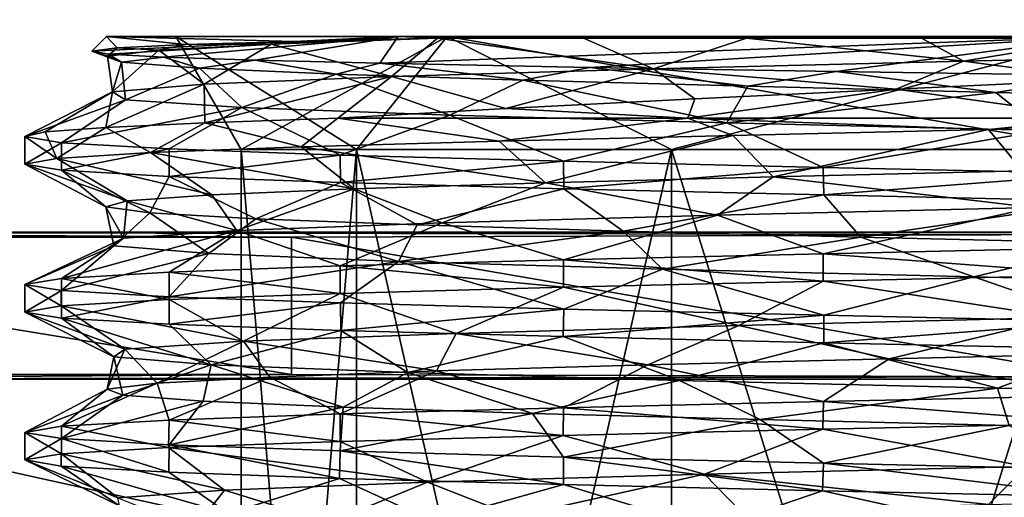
# Model space of a CAD drawing. Header units: metres. Extents: x -205 to 205, y -82 to 82.
# Tile 320 of 426: x 117.73 to 129.79, y -33.25 to -27.39. Entities that reach past the tile are written whole.
import ezdxf

# ---------------------------------------------------------------- set-up
doc = ezdxf.new("R2010")
doc.units = ezdxf.units.M
doc.layers.add('solid_PRT0003', color=7, linetype='CONTINUOUS')

msp = doc.modelspace()

# ---------------------------------------------------------------- linework, layer by layer
at = {"layer": 'solid_PRT0003'}
for points in [[(0, -75), (0, 75), (200, 75)], [(200, -75), (0, -75), (200, 75)], [(88.489235, -37.5, 108.5), (173.489243, 37.5, 108.5), (88.489235, 37.5, 108.5)], [(88.489235, -37.5, 108.5), (173.489243, -37.5, 108.5), (173.489243, 37.5, 108.5)], [(172.061722, -37.5, 108.410858), (89.916756, -37.5, 108.410858), (89.916756, 37.5, 108.410858)], [(172.061722, 37.5, 108.410858), (172.061722, -37.5, 108.410858), (89.916756, 37.5, 108.410858)], [(120.910721, 14.265713, 6), (110.689232, 30, 6), (110.689232, -30, 6)], [(125.646461, 17, 6), (151.28923, -30, 6), (151.28923, 30, 6)], [(124.067619, 14.265637, 6), (151.28923, -30, 6), (125.646461, 17, 6)], [(120.910721, 14.265713, 6), (110.689232, -30, 6), (151.28923, -30, 6)], [(124.067619, 14.265637, 6), (120.910721, 14.265713, 6), (151.28923, -30, 6)], [(118.611343, -27.777817, 24.5), (118.789238, -27.599926, 24.5), (122.362534, -27.599926, 15.873298)], [(118.922462, -27.737877, 27.072546), (118.789238, -27.599926, 24.5), (118.611343, -27.777817, 24.5)], [(118.813683, -27.81518, 22.07214), (118.611343, -27.777817, 24.5), (122.362534, -27.599926, 15.873298)], [(122.96357, -27.599926, 16.474339), (122.362534, -27.599926, 15.873298), (118.789238, -27.599926, 24.5)], [(119.639236, -27.599926, 24.5), (118.789238, -27.599926, 24.5), (122.362534, -27.599926, 33.126701)], [(121.088806, -27.658016, 31.727884), (122.362534, -27.599926, 33.126701), (118.789238, -27.599926, 24.5)], [(122.96357, -27.599926, 16.474339), (118.789238, -27.599926, 24.5), (119.639236, -27.599926, 24.5)], [(119.7612, -27.698025, 29.517414), (118.789238, -27.599926, 24.5), (118.922462, -27.737877, 27.072546)], [(121.088806, -27.658016, 31.727884), (118.789238, -27.599926, 24.5), (119.7612, -27.698025, 29.517414)], [(119.488564, -27.852482, 19.724983), (118.813683, -27.81518, 22.07214), (122.362534, -27.599926, 15.873298)], [(120.611443, -27.889771, 17.550354), (119.488564, -27.852482, 19.724983), (122.362534, -27.599926, 15.873298)], [(122.96357, -27.599926, 32.525661), (119.639236, -27.599926, 24.5), (122.362534, -27.599926, 33.126701)], [(120.439232, -28.985565, 24.5), (119.639236, -27.599926, 24.5), (122.96357, -27.599926, 32.525661)], [(121.852669, -28.985565, 19.225), (122.96357, -27.599926, 16.474339), (119.639236, -27.599926, 24.5)], [(121.852669, -28.985565, 19.225), (119.639236, -27.599926, 24.5), (120.439232, -28.985565, 24.5)], [(121.852669, -28.985565, 29.775), (120.439232, -28.985565, 24.5), (122.96357, -27.599926, 32.525661)], [(122.140999, -27.927147, 15.632083), (120.611443, -27.889771, 17.550354), (122.362534, -27.599926, 15.873298)], [(120.806389, -27.691874, 31.251987), (122.84507, -27.618097, 33.608036), (121.088806, -27.658016, 31.727884)], [(122.281334, -28.090014, 33.070206), (122.84507, -27.618097, 33.608036), (120.806389, -27.691874, 31.251987)], [(122.84507, -27.618097, 33.608036), (122.362534, -27.599926, 33.126701), (121.088806, -27.658016, 31.727884)], [(125.714233, -28.985565, 33.636566), (121.852669, -28.985565, 29.775), (122.96357, -27.599926, 32.525661)], [(121.852669, -28.985565, 19.225), (125.714233, -28.985565, 15.363432), (122.96357, -27.599926, 16.474339)], [(122.140999, -27.927147, 15.632083), (122.362534, -27.599926, 15.873298), (130.989243, -27.599926, 12.3)], [(124.711617, -27.976822, 13.601842), (122.140999, -27.927147, 15.632083), (130.989243, -27.599926, 12.3)], [(125.49192, -27.995703, 35.41116), (122.84507, -27.618097, 33.608036), (122.281334, -28.090014, 33.070206)], [(130.989243, -27.599926, 13.15), (130.989243, -27.599926, 12.3), (122.362534, -27.599926, 15.873298)], [(122.96357, -27.599926, 16.474339), (130.989243, -27.599926, 13.15), (122.362534, -27.599926, 15.873298)], [(130.989243, -27.599926, 35.849998), (122.362534, -27.599926, 33.126701), (130.989243, -27.599926, 36.700001)], [(130.989243, -27.618097, 36.718174), (130.989243, -27.599926, 36.700001), (122.362534, -27.599926, 33.126701)], [(130.989243, -27.599926, 35.849998), (122.96357, -27.599926, 32.525661), (122.362534, -27.599926, 33.126701)], [(124.632271, -27.617624, 34.933655), (122.362534, -27.599926, 33.126701), (122.84507, -27.618097, 33.608036)], [(126.632294, -27.618076, 35.914917), (122.362534, -27.599926, 33.126701), (124.632271, -27.617624, 34.933655)], [(128.776535, -27.617605, 36.515644), (122.362534, -27.599926, 33.126701), (126.632294, -27.618076, 35.914917)], [(130.989243, -27.618097, 36.718174), (122.362534, -27.599926, 33.126701), (128.776535, -27.617605, 36.515644)], [(124.632271, -27.617624, 34.933655), (122.84507, -27.618097, 33.608036), (125.49192, -27.995703, 35.41116)], [(125.714233, -28.985565, 33.636566), (122.96357, -27.599926, 32.525661), (130.989243, -27.599926, 35.849998)], [(130.989243, -28.985565, 13.95), (130.989243, -27.599926, 13.15), (122.96357, -27.599926, 16.474339)], [(125.714233, -28.985565, 15.363432), (130.989243, -28.985565, 13.95), (122.96357, -27.599926, 16.474339)], [(126.632294, -27.618076, 35.914917), (124.632271, -27.617624, 34.933655), (125.49192, -27.995703, 35.41116)], [(127.728958, -28.026436, 12.301666), (124.711617, -27.976822, 13.601842), (130.989243, -27.599926, 12.3)], [(126.632294, -27.618076, 35.914917), (125.49192, -27.995703, 35.41116), (129.288345, -27.901285, 36.598732)], [(130.989243, -28.985565, 35.049999), (125.714233, -28.985565, 33.636566), (130.989243, -27.599926, 35.849998)], [(128.776535, -27.617605, 36.515644), (126.632294, -27.618076, 35.914917), (129.288345, -27.901285, 36.598732)], [(130.989243, -28.076071, 11.823853), (127.728958, -28.026436, 12.301666), (130.989243, -27.599926, 12.3)], [(130.989243, -27.618097, 36.718174), (128.776535, -27.617605, 36.515644), (129.288345, -27.901285, 36.598732)], [(130.989243, -27.618097, 36.718174), (129.288345, -27.901285, 36.598732), (133.268112, -27.806793, 36.503269)], [(118.804611, -27.839788, 25.400364), (118.922462, -27.737877, 27.072546), (118.611343, -27.777817, 24.5)], [(118.804611, -27.839788, 25.400364), (119.430542, -27.765856, 28.458338), (118.922462, -27.737877, 27.072546)], [(119.430542, -27.765856, 28.458338), (119.7612, -27.698025, 29.517414), (118.922462, -27.737877, 27.072546)], [(119.430542, -27.765856, 28.458338), (120.806389, -27.691874, 31.251987), (119.7612, -27.698025, 29.517414)], [(119.989075, -28.184464, 29.817421), (120.806389, -27.691874, 31.251987), (119.430542, -27.765856, 28.458338)], [(120.806389, -27.691874, 31.251987), (121.088806, -27.658016, 31.727884), (119.7612, -27.698025, 29.517414)], [(122.281334, -28.090014, 33.070206), (120.806389, -27.691874, 31.251987), (119.989075, -28.184464, 29.817421)], [(118.974815, -27.913759, 22.277988), (118.611343, -27.777817, 24.5), (118.813683, -27.81518, 22.07214)], [(118.974815, -27.913759, 22.277988), (118.804611, -27.839788, 25.400364), (118.611343, -27.777817, 24.5)], [(118.863586, -28.278931, 25.999863), (119.430542, -27.765856, 28.458338), (118.804611, -27.839788, 25.400364)], [(118.863586, -28.278931, 25.999863), (118.804611, -27.839788, 25.400364), (118.974815, -27.913759, 22.277988)], [(118.974815, -27.913759, 22.277988), (118.813683, -27.81518, 22.07214), (119.488564, -27.852482, 19.724983)], [(119.989075, -28.184464, 29.817421), (119.430542, -27.765856, 28.458338), (118.863586, -28.278931, 25.999863)], [(119.931305, -27.987909, 19.303947), (118.974815, -27.913759, 22.277988), (119.488564, -27.852482, 19.724983)], [(119.931305, -27.987909, 19.303947), (119.488564, -27.852482, 19.724983), (120.611443, -27.889771, 17.550354)], [(130.989243, -28.124645, 37.22472), (133.268112, -27.806793, 36.503269), (129.288345, -27.901285, 36.598732)], [(118.863586, -28.278931, 25.999863), (118.974815, -27.913759, 22.277988), (119.02356, -28.373253, 22.029091)], [(119.02356, -28.373253, 22.029091), (118.974815, -27.913759, 22.277988), (119.931305, -27.987909, 19.303947)], [(121.605873, -28.061804, 16.675411), (119.931305, -27.987909, 19.303947), (120.611443, -27.889771, 17.550354)], [(121.605873, -28.061804, 16.675411), (120.611443, -27.889771, 17.550354), (122.140999, -27.927147, 15.632083)], [(123.892876, -28.135521, 14.554134), (121.605873, -28.061804, 16.675411), (122.140999, -27.927147, 15.632083)], [(123.892876, -28.135521, 14.554134), (122.140999, -27.927147, 15.632083), (124.711617, -27.976822, 13.601842)], [(126.64743, -28.209461, 13.079327), (123.892876, -28.135521, 14.554134), (124.711617, -27.976822, 13.601842)], [(126.64743, -28.209461, 13.079327), (124.711617, -27.976822, 13.601842), (127.728958, -28.026436, 12.301666)], [(128.462921, -28.244413, 37.093594), (129.288345, -27.901285, 36.598732), (125.49192, -27.995703, 35.41116)], [(128.462921, -28.244413, 37.093594), (130.989243, -28.124645, 37.22472), (129.288345, -27.901285, 36.598732)], [(119.02356, -28.373253, 22.029091), (119.931305, -27.987909, 19.303947), (120.4506, -28.467628, 18.317699)], [(120.4506, -28.467628, 18.317699), (119.931305, -27.987909, 19.303947), (121.605873, -28.061804, 16.675411)], [(122.281334, -28.090014, 33.070206), (119.989075, -28.184464, 29.817421), (119.994446, -28.656366, 31.80443)], [(122.281334, -28.090014, 33.070206), (119.994446, -28.656366, 31.80443), (121.623657, -28.600397, 33.801937)], [(120.4506, -28.467628, 18.317699), (121.605873, -28.061804, 16.675411), (122.9972, -28.562109, 15.258218)], [(122.9972, -28.562109, 15.258218), (121.605873, -28.061804, 16.675411), (123.892876, -28.135521, 14.554134)], [(123.683907, -28.481844, 35.352135), (122.281334, -28.090014, 33.070206), (121.623657, -28.600397, 33.801937)], [(123.683907, -28.481844, 35.352135), (125.49192, -27.995703, 35.41116), (122.281334, -28.090014, 33.070206)], [(123.683907, -28.481844, 35.352135), (125.996429, -28.362888, 36.462872), (125.49192, -27.995703, 35.41116)], [(125.996429, -28.362888, 36.462872), (128.462921, -28.244413, 37.093594), (125.49192, -27.995703, 35.41116)], [(129.687302, -28.283739, 12.351783), (126.64743, -28.209461, 13.079327), (127.728958, -28.026436, 12.301666)], [(129.687302, -28.283739, 12.351783), (127.728958, -28.026436, 12.301666), (130.989243, -28.076071, 11.823853)], [(132.809235, -28.357824, 12.418601), (129.687302, -28.283739, 12.351783), (130.989243, -28.076071, 11.823853)], [(119.989075, -28.184464, 29.817421), (118.784264, -28.712997, 29.527792), (119.994446, -28.656366, 31.80443)], [(119.989075, -28.184464, 29.817421), (118.863586, -28.278931, 25.999863), (118.784264, -28.712997, 29.527792)], [(122.9972, -28.562109, 15.258218), (123.892876, -28.135521, 14.554134), (126.389519, -28.656525, 13.180815)], [(126.389519, -28.656525, 13.180815), (123.892876, -28.135521, 14.554134), (126.64743, -28.209461, 13.079327)], [(126.389519, -28.656525, 13.180815), (126.64743, -28.209461, 13.079327), (129.687302, -28.283739, 12.351783)], [(128.462921, -28.244413, 37.093594), (130.989243, -28.599926, 37.700001), (130.989243, -28.124645, 37.22472)], [(118.863586, -28.278931, 25.999863), (117.789238, -28.825567, 24.5), (118.040085, -28.769207, 27.061171)], [(118.863586, -28.278931, 25.999863), (119.02356, -28.373253, 22.029091), (117.789238, -28.825567, 24.5)], [(118.863586, -28.278931, 25.999863), (118.040085, -28.769207, 27.061171), (118.784264, -28.712997, 29.527792)], [(128.462921, -28.244413, 37.093594), (125.914246, -28.599926, 36.685421), (130.989243, -28.599926, 37.700001)], [(125.996429, -28.362888, 36.462872), (125.914246, -28.599926, 36.685421), (128.462921, -28.244413, 37.093594)], [(126.389519, -28.656525, 13.180815), (129.687302, -28.283739, 12.351783), (130.265564, -28.750849, 12.303474)], [(130.265564, -28.750849, 12.303474), (129.687302, -28.283739, 12.351783), (132.809235, -28.357824, 12.418601)], [(119.02356, -28.373253, 22.029091), (118.238846, -28.901283, 21.084206), (117.789238, -28.825567, 24.5)], [(119.02356, -28.373253, 22.029091), (120.4506, -28.467628, 18.317699), (118.238846, -28.901283, 21.084206)], [(123.683907, -28.481844, 35.352135), (125.914246, -28.599926, 36.685421), (125.996429, -28.362888, 36.462872)], [(120.4506, -28.467628, 18.317699), (119.557404, -28.976725, 17.900517), (118.238846, -28.901283, 21.084206)], [(120.4506, -28.467628, 18.317699), (121.654984, -29.052475, 15.16663), (119.557404, -28.976725, 17.900517)], [(120.4506, -28.467628, 18.317699), (122.9972, -28.562109, 15.258218), (121.654984, -29.052475, 15.16663)], [(123.683907, -28.481844, 35.352135), (121.623657, -28.600397, 33.801937), (125.914246, -28.599926, 36.685421)], [(122.9972, -28.562109, 15.258218), (124.388153, -29.128151, 13.069091), (121.654984, -29.052475, 15.16663)], [(122.9972, -28.562109, 15.258218), (126.389519, -28.656525, 13.180815), (124.388153, -29.128151, 13.069091)], [(119.994446, -28.656366, 31.80443), (118.784264, -28.712997, 29.527792), (119.331963, -29.0228, 30.692575)], [(119.994446, -28.656366, 31.80443), (119.331963, -29.0228, 30.692575), (121.174873, -28.95237, 33.327133)], [(121.623657, -28.600397, 33.801937), (119.994446, -28.656366, 31.80443), (121.174873, -28.95237, 33.327133)], [(121.623657, -28.600397, 33.801937), (121.174873, -28.95237, 33.327133), (123.599792, -28.881859, 35.437832)], [(125.914246, -28.599926, 36.685421), (121.623657, -28.600397, 33.801937), (123.599792, -28.881859, 35.437832)], [(125.914246, -28.599926, 36.685421), (123.599792, -28.881859, 35.437832), (126.463036, -28.811293, 36.899738)], [(126.389519, -28.656525, 13.180815), (127.571892, -29.203598, 11.75003), (124.388153, -29.128151, 13.069091)], [(125.914246, -28.599926, 36.685421), (126.463036, -28.811293, 36.899738), (129.595047, -28.740757, 37.626167)], [(130.989243, -28.599926, 37.700001), (125.914246, -28.599926, 36.685421), (129.595047, -28.740757, 37.626167)], [(126.389519, -28.656525, 13.180815), (130.265564, -28.750849, 12.303474), (127.571892, -29.203598, 11.75003)], [(130.989243, -28.599926, 37.700001), (129.595047, -28.740757, 37.626167), (132.809311, -28.670309, 37.573917)], [(130.012772, -29.244501, 36.678947), (132.809311, -28.670309, 37.573917), (129.595047, -28.740757, 37.626167)], [(118.040085, -28.769207, 27.061171), (117.789238, -28.825567, 24.5), (118.180756, -29.093222, 27.691072)], [(117.789238, -28.825567, 24.5), (117.789238, -29.163853, 24.5), (118.180756, -29.093222, 27.691072)], [(117.789238, -28.825567, 24.5), (118.238846, -28.901283, 21.084206), (117.789238, -29.163853, 24.5)], [(118.784264, -28.712997, 29.527792), (118.040085, -28.769207, 27.061171), (118.180756, -29.093222, 27.691072)], [(118.784264, -28.712997, 29.527792), (118.180756, -29.093222, 27.691072), (119.331963, -29.0228, 30.692575)], [(124.167068, -29.392698, 34.635628), (126.463036, -28.811293, 36.899738), (123.599792, -28.881859, 35.437832)], [(124.167068, -29.392698, 34.635628), (126.956345, -29.318535, 36.033329), (126.463036, -28.811293, 36.899738)], [(126.956345, -29.318535, 36.033329), (129.595047, -28.740757, 37.626167), (126.463036, -28.811293, 36.899738)], [(126.956345, -29.318535, 36.033329), (130.012772, -29.244501, 36.678947), (129.595047, -28.740757, 37.626167)], [(130.265564, -28.750849, 12.303474), (130.989304, -29.279081, 11.3), (127.571892, -29.203598, 11.75003)], [(118.238846, -28.901283, 21.084206), (118.239319, -29.239376, 21.082458), (117.789238, -29.163853, 24.5)], [(118.238846, -28.901283, 21.084206), (119.557404, -28.976725, 17.900517), (118.239319, -29.239376, 21.082458)], [(124.167068, -29.392698, 34.635628), (123.599792, -28.881859, 35.437832), (121.174873, -28.95237, 33.327133)], [(120.080017, -29.540077, 30.001966), (119.331963, -29.0228, 30.692575), (118.180756, -29.093222, 27.691072)], [(119.557404, -28.976725, 17.900517), (119.558807, -29.315031, 17.898083), (118.239319, -29.239376, 21.082458)], [(121.826378, -29.466497, 32.581814), (121.174873, -28.95237, 33.327133), (119.331963, -29.0228, 30.692575)], [(120.080017, -29.540077, 30.001966), (121.826378, -29.466497, 32.581814), (119.331963, -29.0228, 30.692575)], [(119.557404, -28.976725, 17.900517), (121.654984, -29.052475, 15.16663), (119.558807, -29.315031, 17.898083)], [(121.654984, -29.052475, 15.16663), (121.657616, -29.390671, 15.164002), (119.558807, -29.315031, 17.898083)], [(120.439232, -45.910858, 24.5), (120.439232, -28.985565, 24.5), (121.852669, -28.985565, 29.775)], [(121.852654, -45.910858, 19.225029), (121.852669, -28.985565, 19.225), (120.439232, -28.985565, 24.5)], [(121.852654, -45.910858, 19.225029), (120.439232, -28.985565, 24.5), (120.439232, -45.910858, 24.5)], [(120.439232, -45.910858, 24.5), (121.852669, -28.985565, 29.775), (121.852654, -45.910858, 29.774971)], [(121.826378, -29.466497, 32.581814), (124.167068, -29.392698, 34.635628), (121.174873, -28.95237, 33.327133)], [(121.654984, -29.052475, 15.16663), (124.388153, -29.128151, 13.069091), (121.657616, -29.390671, 15.164002)], [(121.852654, -45.910858, 29.774971), (121.852669, -28.985565, 29.775), (125.714233, -28.985565, 33.636566)], [(121.852654, -45.910858, 29.774971), (125.714233, -28.985565, 33.636566), (125.714264, -45.910858, 33.636581)], [(125.714264, -45.910858, 15.363419), (121.852669, -28.985565, 19.225), (121.852654, -45.910858, 19.225029)], [(125.714264, -45.910858, 15.363419), (125.714233, -28.985565, 15.363432), (121.852669, -28.985565, 19.225)], [(125.714264, -45.910858, 33.636581), (125.714233, -28.985565, 33.636566), (130.989243, -28.985565, 35.049999)], [(130.989243, -45.910858, 13.95), (130.989243, -28.985565, 13.95), (125.714233, -28.985565, 15.363432)], [(130.989243, -45.910858, 13.95), (125.714233, -28.985565, 15.363432), (125.714264, -45.910858, 15.363419)], [(125.714264, -45.910858, 33.636581), (130.989243, -28.985565, 35.049999), (130.989243, -45.910858, 35.049999)], [(119.04213, -29.614054, 27.058464), (118.180756, -29.093222, 27.691072), (117.789238, -29.163853, 24.5)], [(118.784187, -29.688211, 23.944527), (119.04213, -29.614054, 27.058464), (117.789238, -29.163853, 24.5)], [(118.239319, -29.239376, 21.082458), (118.784187, -29.688211, 23.944527), (117.789238, -29.163853, 24.5)], [(119.04213, -29.614054, 27.058464), (120.080017, -29.540077, 30.001966), (118.180756, -29.093222, 27.691072)], [(124.388153, -29.128151, 13.069091), (124.392998, -29.466257, 13.066294), (121.657616, -29.390671, 15.164002)], [(124.388153, -29.128151, 13.069091), (127.571892, -29.203598, 11.75003), (124.392998, -29.466257, 13.066294)], [(118.239319, -29.239376, 21.082458), (119.323654, -29.762135, 20.868149), (118.784187, -29.688211, 23.944527)], [(118.239319, -29.239376, 21.082458), (119.558807, -29.315031, 17.898083), (119.323654, -29.762135, 20.868149)], [(127.571892, -29.203598, 11.75003), (127.578247, -29.541817, 11.748328), (124.392998, -29.466257, 13.066294)], [(130.145279, -29.69492, 36.688892), (130.012772, -29.244501, 36.678947), (126.956345, -29.318535, 36.033329)], [(127.571892, -29.203598, 11.75003), (130.989304, -29.279081, 11.3), (127.578247, -29.541817, 11.748328)], [(130.989304, -29.279081, 11.3), (130.995743, -29.617371, 11.300001), (127.578247, -29.541817, 11.748328)], [(119.558807, -29.315031, 17.898083), (120.622337, -29.835892, 18.033846), (119.323654, -29.762135, 20.868149)], [(119.558807, -29.315031, 17.898083), (121.657616, -29.390671, 15.164002), (120.622337, -29.835892, 18.033846)], [(121.657616, -29.390671, 15.164002), (122.596237, -29.909971, 15.621158), (120.622337, -29.835892, 18.033846)], [(121.657616, -29.390671, 15.164002), (124.392998, -29.466257, 13.066294), (122.596237, -29.909971, 15.621158)], [(122.901634, -29.88381, 33.658298), (124.167068, -29.392698, 34.635628), (121.826378, -29.466497, 32.581814)], [(126.274727, -29.78933, 35.771935), (124.167068, -29.392698, 34.635628), (122.901634, -29.88381, 33.658298)], [(126.274727, -29.78933, 35.771935), (126.956345, -29.318535, 36.033329), (124.167068, -29.392698, 34.635628)], [(130.145279, -29.69492, 36.688892), (126.956345, -29.318535, 36.033329), (126.274727, -29.78933, 35.771935)], [(120.389221, -29.978184, 30.576397), (120.080017, -29.540077, 30.001966), (119.04213, -29.614054, 27.058464)], [(120.389221, -29.978184, 30.576397), (121.826378, -29.466497, 32.581814), (120.080017, -29.540077, 30.001966)], [(122.901634, -29.88381, 33.658298), (121.826378, -29.466497, 32.581814), (120.389221, -29.978184, 30.576397)], [(124.392998, -29.466257, 13.066294), (125.12056, -29.984051, 13.784106), (122.596237, -29.909971, 15.621158)], [(124.392998, -29.466257, 13.066294), (127.578247, -29.541817, 11.748328), (125.12056, -29.984051, 13.784106)], [(127.578247, -29.541817, 11.748328), (128.033066, -30.057955, 12.645035), (125.12056, -29.984051, 13.784106)], [(127.578247, -29.541817, 11.748328), (130.995743, -29.617371, 11.300001), (128.033066, -30.057955, 12.645035)], [(118.999947, -30.072504, 26.853268), (119.04213, -29.614054, 27.058464), (118.784187, -29.688211, 23.944527)], [(120.389221, -29.978184, 30.576397), (119.04213, -29.614054, 27.058464), (118.999947, -30.072504, 26.853268)], [(130.995743, -29.617371, 11.300001), (131.136856, -30.131868, 12.282757), (128.033066, -30.057955, 12.645035)], [(118.879807, -30.166967, 22.87516), (118.784187, -29.688211, 23.944527), (119.323654, -29.762135, 20.868149)], [(118.999947, -30.072504, 26.853268), (118.784187, -29.688211, 23.944527), (118.879807, -30.166967, 22.87516)], [(118.879807, -30.166967, 22.87516), (119.323654, -29.762135, 20.868149), (120.044426, -30.261425, 19.069799)], [(120.044426, -30.261425, 19.069799), (119.323654, -29.762135, 20.868149), (120.622337, -29.835892, 18.033846)], [(126.274727, -29.78933, 35.771935), (122.901634, -29.88381, 33.658298), (124.389221, -30.3375, 35.931526)], [(126.274727, -29.78933, 35.771935), (124.389221, -30.3375, 35.931526), (127.57206, -30.261879, 37.250015)], [(130.145279, -29.69492, 36.688892), (126.274727, -29.78933, 35.771935), (127.57206, -30.261879, 37.250015)], [(130.145279, -29.69492, 36.688892), (127.57206, -30.261879, 37.250015), (130.988235, -30.186111, 37.700001)], [(120.044426, -30.261425, 19.069799), (120.622337, -29.835892, 18.033846), (122.365967, -30.355743, 15.844763)], [(122.901634, -29.88381, 33.658298), (120.389221, -29.978184, 30.576397), (121.655342, -30.412912, 33.833725)], [(122.365967, -30.355743, 15.844763), (120.622337, -29.835892, 18.033846), (122.596237, -29.909971, 15.621158)], [(122.901634, -29.88381, 33.658298), (121.655342, -30.412912, 33.833725), (124.389221, -30.3375, 35.931526)], [(122.365967, -30.355743, 15.844763), (122.596237, -29.909971, 15.621158), (125.12056, -29.984051, 13.784106)], [(130.989243, -30.02618, 9), (151.28923, -30, 6), (110.689232, -30, 6)], [(110.746834, -30.057598, 12.6), (121.057465, -30.057598, 12.6), (110.689232, -30, 6)], [(130.989243, -30.02618, 9), (110.689232, -30, 6), (121.057465, -30.057598, 12.6)], [(120.389221, -29.978184, 30.576397), (118.238808, -30.56422, 27.915636), (119.557213, -30.488451, 31.099157)], [(120.389221, -29.978184, 30.576397), (118.999947, -30.072504, 26.853268), (118.238808, -30.56422, 27.915636)], [(120.389221, -29.978184, 30.576397), (119.557213, -30.488451, 31.099157), (121.655342, -30.412912, 33.833725)], [(130.989243, -30.02618, 9), (121.057465, -30.057598, 12.6), (130.989243, -31.773819, 9)], [(122.365967, -30.355743, 15.844763), (125.12056, -29.984051, 13.784106), (125.603188, -30.450155, 13.533561)], [(125.603188, -30.450155, 13.533561), (125.12056, -29.984051, 13.784106), (128.033066, -30.057955, 12.645035)], [(110.746834, -30.057598, 12.6), (121.057465, -31.742403, 12.6), (121.057465, -30.057598, 12.6)], [(110.746834, -30.057598, 12.6), (112.431641, -31.742403, 12.6), (121.057465, -31.742403, 12.6)], [(118.999947, -30.072504, 26.853268), (117.789238, -30.639568, 24.5), (118.238808, -30.56422, 27.915636)], [(118.999947, -30.072504, 26.853268), (118.879807, -30.166967, 22.87516), (117.789238, -30.639568, 24.5)], [(130.989243, -31.773819, 9), (121.057465, -30.057598, 12.6), (121.057465, -31.742403, 12.6)], [(125.603188, -30.450155, 13.533561), (128.033066, -30.057955, 12.645035), (129.41452, -30.544645, 12.384224)], [(129.41452, -30.544645, 12.384224), (128.033066, -30.057955, 12.645035), (131.136856, -30.131868, 12.282757)], [(129.41452, -30.544645, 12.384224), (131.136856, -30.131868, 12.282757), (133.388458, -30.639027, 12.52021)], [(118.879807, -30.166967, 22.87516), (118.239311, -30.715252, 21.082478), (117.789238, -30.639568, 24.5)], [(118.879807, -30.166967, 22.87516), (120.044426, -30.261425, 19.069799), (118.239311, -30.715252, 21.082478)], [(120.044426, -30.261425, 19.069799), (119.559303, -30.790834, 17.897217), (118.239311, -30.715252, 21.082478)], [(120.044426, -30.261425, 19.069799), (122.365967, -30.355743, 15.844763), (119.559303, -30.790834, 17.897217)], [(127.568924, -30.599844, 37.249176), (127.57206, -30.261879, 37.250015), (124.389221, -30.3375, 35.931526)], [(127.568924, -30.599844, 37.249176), (130.992752, -30.522671, 37.700001), (127.57206, -30.261879, 37.250015)], [(130.992752, -30.522671, 37.700001), (130.988235, -30.186111, 37.700001), (127.57206, -30.261879, 37.250015)], [(122.365967, -30.355743, 15.844763), (121.658279, -30.866636, 15.163338), (119.559303, -30.790834, 17.897217)], [(124.389137, -30.674007, 35.93148), (124.389221, -30.3375, 35.931526), (121.655342, -30.412912, 33.833725)], [(122.365967, -30.355743, 15.844763), (124.393005, -30.942251, 13.06629), (121.658279, -30.866636, 15.163338)], [(122.365967, -30.355743, 15.844763), (125.603188, -30.450155, 13.533561), (124.393005, -30.942251, 13.06629)], [(124.389137, -30.674007, 35.93148), (127.568924, -30.599844, 37.249176), (124.389221, -30.3375, 35.931526)], [(119.558029, -30.825279, 31.100571), (119.557213, -30.488451, 31.099157), (118.238808, -30.56422, 27.915636)], [(121.652443, -30.750864, 33.830826), (121.655342, -30.412912, 33.833725), (119.557213, -30.488451, 31.099157)], [(119.558029, -30.825279, 31.100571), (121.652443, -30.750864, 33.830826), (119.557213, -30.488451, 31.099157)], [(121.652443, -30.750864, 33.830826), (124.389137, -30.674007, 35.93148), (121.655342, -30.412912, 33.833725)], [(125.603188, -30.450155, 13.533561), (127.578209, -31.017677, 11.748338), (124.393005, -30.942251, 13.06629)], [(125.603188, -30.450155, 13.533561), (129.41452, -30.544645, 12.384224), (127.578209, -31.017677, 11.748338)], [(118.236137, -30.902008, 27.905651), (118.238808, -30.56422, 27.915636), (117.789238, -30.639568, 24.5)], [(118.236137, -30.902008, 27.905651), (119.558029, -30.825279, 31.100571), (118.238808, -30.56422, 27.915636)], [(126.536888, -31.143419, 35.877018), (127.568924, -30.599844, 37.249176), (124.389137, -30.674007, 35.93148)], [(126.536888, -31.143419, 35.877018), (130.480392, -31.046024, 36.707401), (127.568924, -30.599844, 37.249176)], [(130.480392, -31.046024, 36.707401), (130.992752, -30.522671, 37.700001), (127.568924, -30.599844, 37.249176)], [(129.41452, -30.544645, 12.384224), (130.996719, -31.093277, 11.300002), (127.578209, -31.017677, 11.748338)], [(129.41452, -30.544645, 12.384224), (133.388458, -30.639027, 12.52021), (130.996719, -31.093277, 11.300002)], [(117.789238, -30.977854, 24.5), (117.789238, -30.639568, 24.5), (118.239311, -30.715252, 21.082478)], [(118.236137, -30.902008, 27.905651), (117.789238, -30.639568, 24.5), (117.789238, -30.977854, 24.5)], [(118.24115, -31.052916, 21.075621), (117.789238, -30.977854, 24.5), (118.239311, -30.715252, 21.082478)], [(118.24115, -31.052916, 21.075621), (118.239311, -30.715252, 21.082478), (119.559303, -30.790834, 17.897217)], [(120.469994, -31.333879, 30.714491), (121.652443, -30.750864, 33.830826), (119.558029, -30.825279, 31.100571)], [(120.469994, -31.333879, 30.714491), (123.073517, -31.238928, 33.80484), (121.652443, -30.750864, 33.830826)], [(123.073517, -31.238928, 33.80484), (124.389137, -30.674007, 35.93148), (121.652443, -30.750864, 33.830826)], [(123.073517, -31.238928, 33.80484), (126.536888, -31.143419, 35.877018), (124.389137, -30.674007, 35.93148)], [(120.469994, -31.333879, 30.714491), (119.558029, -30.825279, 31.100571), (118.236137, -30.902008, 27.905651)], [(119.558929, -31.127996, 17.897865), (118.24115, -31.052916, 21.075621), (119.559303, -30.790834, 17.897217)], [(119.558929, -31.127996, 17.897865), (119.559303, -30.790834, 17.897217), (121.658279, -30.866636, 15.163338)], [(121.6632, -31.203949, 15.158422), (119.558929, -31.127996, 17.897865), (121.658279, -30.866636, 15.163338)], [(121.6632, -31.203949, 15.158422), (121.658279, -30.866636, 15.163338), (124.393005, -30.942251, 13.06629)], [(119.01516, -31.431513, 26.926664), (118.236137, -30.902008, 27.905651), (117.789238, -30.977854, 24.5)], [(118.88047, -31.526758, 22.882771), (117.789238, -30.977854, 24.5), (118.24115, -31.052916, 21.075621)], [(118.88047, -31.526758, 22.882771), (119.01516, -31.431513, 26.926664), (117.789238, -30.977854, 24.5)], [(119.01516, -31.431513, 26.926664), (120.469994, -31.333879, 30.714491), (118.236137, -30.902008, 27.905651)], [(124.384613, -31.279184, 13.071136), (121.6632, -31.203949, 15.158422), (124.393005, -30.942251, 13.06629)], [(124.384613, -31.279184, 13.071136), (124.393005, -30.942251, 13.06629), (127.578209, -31.017677, 11.748338)], [(120.075111, -31.623394, 19.009205), (118.24115, -31.052916, 21.075621), (119.558929, -31.127996, 17.897865)], [(120.075111, -31.623394, 19.009205), (118.88047, -31.526758, 22.882771), (118.24115, -31.052916, 21.075621)], [(127.580261, -31.354855, 11.747789), (124.384613, -31.279184, 13.071136), (127.578209, -31.017677, 11.748338)], [(128.37735, -31.550295, 36.433857), (130.480392, -31.046024, 36.707401), (126.536888, -31.143419, 35.877018)], [(127.580261, -31.354855, 11.747789), (127.578209, -31.017677, 11.748338), (130.996719, -31.093277, 11.300002)], [(130.987823, -31.43063, 11.3), (127.580261, -31.354855, 11.747789), (130.996719, -31.093277, 11.300002)], [(128.37735, -31.550295, 36.433857), (131.486572, -31.477261, 36.707851), (130.480392, -31.046024, 36.707401)], [(120.075111, -31.623394, 19.009205), (119.558929, -31.127996, 17.897865), (121.6632, -31.203949, 15.158422)], [(122.483124, -31.719618, 15.729545), (120.075111, -31.623394, 19.009205), (121.6632, -31.203949, 15.158422)], [(122.834839, -31.699013, 33.596336), (123.073517, -31.238928, 33.80484), (120.469994, -31.333879, 30.714491)], [(122.483124, -31.719618, 15.729545), (121.6632, -31.203949, 15.158422), (124.384613, -31.279184, 13.071136)], [(122.834839, -31.699013, 33.596336), (125.420952, -31.625566, 35.37553), (123.073517, -31.238928, 33.80484)], [(125.420952, -31.625566, 35.37553), (126.536888, -31.143419, 35.877018), (123.073517, -31.238928, 33.80484)], [(125.420952, -31.625566, 35.37553), (128.37735, -31.550295, 36.433857), (126.536888, -31.143419, 35.877018)], [(119.413628, -31.847752, 28.404375), (120.469994, -31.333879, 30.714491), (119.01516, -31.431513, 26.926664)], [(119.413628, -31.847752, 28.404375), (120.789879, -31.774233, 31.227278), (120.469994, -31.333879, 30.714491)], [(120.789879, -31.774233, 31.227278), (122.834839, -31.699013, 33.596336), (120.469994, -31.333879, 30.714491)], [(125.808357, -31.81555, 13.436667), (122.483124, -31.719618, 15.729545), (124.384613, -31.279184, 13.071136)], [(125.808357, -31.81555, 13.436667), (124.384613, -31.279184, 13.071136), (127.580261, -31.354855, 11.747789)], [(129.70401, -31.912537, 12.350619), (125.808357, -31.81555, 13.436667), (127.580261, -31.354855, 11.747789)], [(129.70401, -31.912537, 12.350619), (127.580261, -31.354855, 11.747789), (130.987823, -31.43063, 11.3)], [(118.79908, -31.922998, 25.324036), (119.01516, -31.431513, 26.926664), (118.88047, -31.526758, 22.882771)], [(118.79908, -31.922998, 25.324036), (119.413628, -31.847752, 28.404375), (119.01516, -31.431513, 26.926664)], [(128.37735, -31.550295, 36.433857), (130.989243, -32.000244, 37.700001), (131.486572, -31.477261, 36.707851)], [(133.745316, -32.006844, 12.596881), (129.70401, -31.912537, 12.350619), (130.987823, -31.43063, 11.3)], [(118.992676, -31.996494, 22.19232), (118.79908, -31.922998, 25.324036), (118.88047, -31.526758, 22.882771)], [(118.992676, -31.996494, 22.19232), (118.88047, -31.526758, 22.882771), (120.075111, -31.623394, 19.009205)], [(125.420952, -31.625566, 35.37553), (127.572983, -32.075806, 37.250263), (128.37735, -31.550295, 36.433857)], [(128.37735, -31.550295, 36.433857), (127.572983, -32.075806, 37.250263), (130.989243, -32.000244, 37.700001)], [(119.975197, -32.071445, 19.212002), (118.992676, -31.996494, 22.19232), (120.075111, -31.623394, 19.009205)], [(121.691124, -32.145561, 16.575745), (119.975197, -32.071445, 19.212002), (120.075111, -31.623394, 19.009205)], [(121.691124, -32.145561, 16.575745), (120.075111, -31.623394, 19.009205), (122.483124, -31.719618, 15.729545)], [(120.789879, -31.774233, 31.227278), (121.655312, -32.22683, 33.833698), (122.834839, -31.699013, 33.596336)], [(122.834839, -31.699013, 33.596336), (121.655312, -32.22683, 33.833698), (124.389183, -32.15131, 35.931507)], [(124.009109, -32.220131, 14.472936), (121.691124, -32.145561, 16.575745), (122.483124, -31.719618, 15.729545)], [(124.009109, -32.220131, 14.472936), (122.483124, -31.719618, 15.729545), (125.808357, -31.81555, 13.436667)], [(122.834839, -31.699013, 33.596336), (124.389183, -32.15131, 35.931507), (125.420952, -31.625566, 35.37553)], [(125.420952, -31.625566, 35.37553), (124.389183, -32.15131, 35.931507), (127.572983, -32.075806, 37.250263)], [(112.431641, -31.742403, 12.6), (112.489235, -31.799999, 6), (121.057465, -31.742403, 12.6)], [(130.989243, -31.773819, 9), (121.057465, -31.742403, 12.6), (112.489235, -31.799999, 6)], [(130.989243, -31.773819, 9), (112.489235, -31.799999, 6), (149.489243, -31.799999, 6)], [(112.489235, -31.799999, 6), (112.489235, -40, 6), (149.489243, -40, 6)], [(149.489243, -31.799999, 6), (112.489235, -31.799999, 6), (149.489243, -40, 6)], [(119.413628, -31.847752, 28.404375), (119.557709, -32.302441, 31.100014), (120.789879, -31.774233, 31.227278)], [(120.789879, -31.774233, 31.227278), (119.557709, -32.302441, 31.100014), (121.655312, -32.22683, 33.833698)], [(126.798607, -32.294445, 13.024166), (124.009109, -32.220131, 14.472936), (125.808357, -31.81555, 13.436667)], [(126.798607, -32.294445, 13.024166), (125.808357, -31.81555, 13.436667), (129.70401, -31.912537, 12.350619)], [(118.79908, -31.922998, 25.324036), (117.789238, -32.453568, 24.5), (118.239037, -32.378105, 27.916483)], [(118.992676, -31.996494, 22.19232), (117.789238, -32.453568, 24.5), (118.79908, -31.922998, 25.324036)], [(119.413628, -31.847752, 28.404375), (118.239037, -32.378105, 27.916483), (119.557709, -32.302441, 31.100014)], [(118.79908, -31.922998, 25.324036), (118.239037, -32.378105, 27.916483), (119.413628, -31.847752, 28.404375)], [(129.849396, -32.368473, 12.336259), (126.798607, -32.294445, 13.024166), (129.70401, -31.912537, 12.350619)], [(129.849396, -32.368473, 12.336259), (129.70401, -31.912537, 12.350619), (133.745316, -32.006844, 12.596881)], [(118.992676, -31.996494, 22.19232), (118.239037, -32.529305, 21.083511), (117.789238, -32.453568, 24.5)], [(119.975197, -32.071445, 19.212002), (118.239037, -32.529305, 21.083511), (118.992676, -31.996494, 22.19232)], [(119.975197, -32.071445, 19.212002), (119.557709, -32.604809, 17.899984), (118.239037, -32.529305, 21.083511)], [(121.691124, -32.145561, 16.575745), (119.557709, -32.604809, 17.899984), (119.975197, -32.071445, 19.212002)], [(127.567184, -32.412399, 37.248711), (127.572983, -32.075806, 37.250263), (124.389183, -32.15131, 35.931507)], [(127.567184, -32.412399, 37.248711), (130.982483, -32.338478, 37.699997), (127.572983, -32.075806, 37.250263)], [(130.982483, -32.338478, 37.699997), (130.989243, -32.000244, 37.700001), (127.572983, -32.075806, 37.250263)], [(121.691124, -32.145561, 16.575745), (121.655319, -32.680321, 15.166299), (119.557709, -32.604809, 17.899984)], [(124.384918, -32.489544, 35.929043), (124.389183, -32.15131, 35.931507), (121.655312, -32.22683, 33.833698)], [(124.009109, -32.220131, 14.472936), (121.655319, -32.680321, 15.166299), (121.691124, -32.145561, 16.575745)], [(124.384918, -32.489544, 35.929043), (127.567184, -32.412399, 37.248711), (124.389183, -32.15131, 35.931507)], [(119.552383, -32.64072, 31.090788), (119.557709, -32.302441, 31.100014), (118.239037, -32.378105, 27.916483)], [(119.552383, -32.64072, 31.090788), (121.652771, -32.56358, 33.831158), (119.557709, -32.302441, 31.100014)], [(121.652771, -32.56358, 33.831158), (121.655312, -32.22683, 33.833698), (119.557709, -32.302441, 31.100014)], [(121.652771, -32.56358, 33.831158), (124.384918, -32.489544, 35.929043), (121.655312, -32.22683, 33.833698)], [(124.009109, -32.220131, 14.472936), (124.389175, -32.755939, 13.068499), (121.655319, -32.680321, 15.166299)], [(126.798607, -32.294445, 13.024166), (124.389175, -32.755939, 13.068499), (124.009109, -32.220131, 14.472936)], [(126.798607, -32.294445, 13.024166), (127.572968, -32.831619, 11.749742), (124.389175, -32.755939, 13.068499)], [(129.849396, -32.368473, 12.336259), (127.572968, -32.831619, 11.749742), (126.798607, -32.294445, 13.024166)], [(118.239441, -32.714725, 27.917994), (118.239037, -32.378105, 27.916483), (117.789238, -32.453568, 24.5)], [(118.239441, -32.714725, 27.917994), (119.552383, -32.64072, 31.090788), (118.239037, -32.378105, 27.916483)], [(126.115158, -32.967506, 35.702805), (127.567184, -32.412399, 37.248711), (124.384918, -32.489544, 35.929043)], [(126.115158, -32.967506, 35.702805), (130.062393, -32.871185, 36.682831), (127.567184, -32.412399, 37.248711)], [(130.062393, -32.871185, 36.682831), (130.982483, -32.338478, 37.699997), (127.567184, -32.412399, 37.248711)], [(129.849396, -32.368473, 12.336259), (130.989227, -32.907246, 11.3), (127.572968, -32.831619, 11.749742)], [(117.789238, -32.791855, 24.5), (117.789238, -32.453568, 24.5), (118.239037, -32.529305, 21.083511)], [(118.239441, -32.714725, 27.917994), (117.789238, -32.453568, 24.5), (117.789238, -32.791855, 24.5)], [(118.236053, -32.86581, 21.094671), (117.789238, -32.791855, 24.5), (118.239037, -32.529305, 21.083511)], [(119.555542, -32.942394, 17.903742), (118.236053, -32.86581, 21.094671), (118.239037, -32.529305, 21.083511)], [(119.555542, -32.942394, 17.903742), (118.239037, -32.529305, 21.083511), (119.557709, -32.604809, 17.899984)], [(122.724968, -33.063656, 33.496704), (121.652771, -32.56358, 33.831158), (119.552383, -32.64072, 31.090788)], [(122.724968, -33.063656, 33.496704), (124.384918, -32.489544, 35.929043), (121.652771, -32.56358, 33.831158)], [(122.724968, -33.063656, 33.496704), (126.115158, -32.967506, 35.702805), (124.384918, -32.489544, 35.929043)], [(120.236397, -33.160271, 30.300932), (119.552383, -32.64072, 31.090788), (118.239441, -32.714725, 27.917994)], [(120.236397, -33.160271, 30.300932), (122.724968, -33.063656, 33.496704), (119.552383, -32.64072, 31.090788)], [(121.643616, -33.017017, 15.178017), (119.555542, -32.942394, 17.903742), (119.557709, -32.604809, 17.899984)], [(121.643616, -33.017017, 15.178017), (119.557709, -32.604809, 17.899984), (121.655319, -32.680321, 15.166299)], [(124.387299, -33.093418, 13.069585), (121.643616, -33.017017, 15.178017), (121.655319, -32.680321, 15.166299)], [(124.387299, -33.093418, 13.069585), (121.655319, -32.680321, 15.166299), (124.389175, -32.755939, 13.068499)], [(118.931038, -33.255142, 26.466476), (118.239441, -32.714725, 27.917994), (117.789238, -32.791855, 24.5)], [(118.949631, -33.35257, 22.429852), (117.789238, -32.791855, 24.5), (118.236053, -32.86581, 21.094671)], [(118.949631, -33.35257, 22.429852), (118.931038, -33.255142, 26.466476), (117.789238, -32.791855, 24.5)], [(118.931038, -33.255142, 26.466476), (120.236397, -33.160271, 30.300932), (118.239441, -32.714725, 27.917994)], [(127.562485, -33.168484, 11.752555), (124.387299, -33.093418, 13.069585), (124.389175, -32.755939, 13.068499)], [(127.562485, -33.168484, 11.752555), (124.389175, -32.755939, 13.068499), (127.572968, -32.831619, 11.749742)], [(120.28685, -33.447956, 18.607082), (118.236053, -32.86581, 21.094671), (119.555542, -32.942394, 17.903742)], [(120.28685, -33.447956, 18.607082), (118.949631, -33.35257, 22.429852), (118.236053, -32.86581, 21.094671)], [(129.596771, -33.33572, 36.638077), (130.062393, -32.871185, 36.682831), (126.115158, -32.967506, 35.702805)], [(130.98764, -33.244404, 11.3), (127.562485, -33.168484, 11.752555), (127.572968, -32.831619, 11.749742)], [(130.98764, -33.244404, 11.3), (127.572968, -32.831619, 11.749742), (130.989227, -32.907246, 11.3)], [(129.596771, -33.33572, 36.638077), (132.719284, -33.261082, 36.593395), (130.062393, -32.871185, 36.682831)], [(120.28685, -33.447956, 18.607082), (119.555542, -32.942394, 17.903742), (121.643616, -33.017017, 15.178017)], [(122.786552, -33.542736, 15.445189), (120.28685, -33.447956, 18.607082), (121.643616, -33.017017, 15.178017)], [(122.786552, -33.542736, 15.445189), (121.643616, -33.017017, 15.178017), (124.387299, -33.093418, 13.069585)], [(123.797012, -33.484413, 34.375988), (126.115158, -32.967506, 35.702805), (122.724968, -33.063656, 33.496704)], [(123.797012, -33.484413, 34.375988), (126.547943, -33.409767, 35.880867), (126.115158, -32.967506, 35.702805)], [(126.547943, -33.409767, 35.880867), (129.596771, -33.33572, 36.638077), (126.115158, -32.967506, 35.702805)], [(119.867332, -33.632717, 29.555542), (120.236397, -33.160271, 30.300932), (118.931038, -33.255142, 26.466476)], [(119.867332, -33.632717, 29.555542), (121.518127, -33.55862, 32.217175), (120.236397, -33.160271, 30.300932)], [(121.518127, -33.55862, 32.217175), (122.724968, -33.063656, 33.496704), (120.236397, -33.160271, 30.300932)], [(121.518127, -33.55862, 32.217175), (123.797012, -33.484413, 34.375988), (122.724968, -33.063656, 33.496704)], [(126.185829, -33.640736, 13.267649), (122.786552, -33.542736, 15.445189), (124.387299, -33.093418, 13.069585)], [(126.185829, -33.640736, 13.267649), (124.387299, -33.093418, 13.069585), (127.562485, -33.168484, 11.752555)], [(130.108688, -33.734745, 12.314536), (126.185829, -33.640736, 13.267649), (127.562485, -33.168484, 11.752555)], [(130.108688, -33.734745, 12.314536), (127.562485, -33.168484, 11.752555), (130.98764, -33.244404, 11.3)]]:
    msp.add_3dface(points, dxfattribs=at)

doc.saveas('drawing.dxf')
